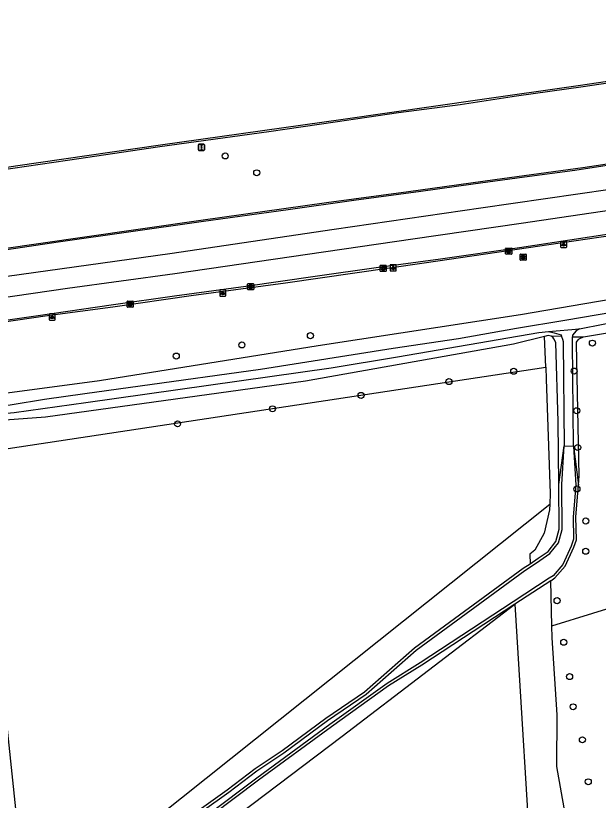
# Model space of a CAD drawing. Extents: x 162880 to 165536, y 384011 to 385179.
# Drawn here: x 164870 to 164964.4, y 385051.4 to 385178.5 of the extents above; entities that cross this region are included whole.
import ezdxf

# ---------------------------------------------------------------- set-up
doc = ezdxf.new("R2010")
doc.units = 0
for name, color, linetype in [('IMGEO_Berm_groen', 7, 'Continuous'), ('IMGEO_Berm_open', 7, 'Continuous'), ('IMGEO_Boom', 7, 'Continuous'), ('IMGEO_Bouwland', 7, 'Continuous'), ('IMGEO_Grasland_overig', 7, 'Continuous'), ('IMGEO_Groenvoorziening', 7, 'Continuous'), ('IMGEO_Kolk', 7, 'Continuous'), ('IMGEO_Lichtpunt', 7, 'Continuous'), ('IMGEO_Loofbos', 7, 'Continuous'), ('IMGEO_Oever', 7, 'Continuous'), ('IMGEO_OVBaan_gesloten', 7, 'Continuous'), ('IMGEO_Rijbaan_regionaal_gesloten', 7, 'Continuous'), ('IMGEO_Rioolput', 7, 'Continuous'), ('IMGEO_Verkeersregelinstallatiepaal', 7, 'Continuous'), ('IMGEO_Waterloop', 7, 'Continuous')]:
    doc.layers.add(name, color=color, linetype=linetype)

msp = doc.modelspace()

# ---------------------------------------------------------------- linework, layer by layer
at = {"layer": 'IMGEO_Berm_groen'}
msp.add_lwpolyline([(164854.8, 385115.55), (164883.61, 385119.41), (164919.02, 385125.07), (164951.8, 385130.08), (165006.4, 385139.42), (165024.08, 385141.99)], dxfattribs=at)
at = {"layer": 'IMGEO_Berm_open'}
for points in [[(165040.53, 385178.52), (165036.65, 385177.95), (165026.01, 385176.4), (165015.51, 385174.92), (165006.97, 385173.59), (164996.36, 385172.01), (164984.36, 385170.3), (164972.82, 385168.6), (164961.9, 385167), (164951.12, 385165.47), (164941.98, 385164.1), (164932.04, 385162.77), (164921.77, 385161.28), (164911.04, 385159.72), (164893.36, 385157.28), (164878.41, 385155.06), (164865.1, 385153.11)], [(164753.4, 385122.67), (164761.77, 385124.17), (164779.56, 385127.15), (164792.9, 385129.28), (164805.18, 385131.21), (164819.72, 385133.54), (164834.7, 385135.78), (164850.7, 385138.22), (164867.72, 385140.73), (164880.86, 385142.61), (164899.99, 385145.41), (164920.36, 385148.23), (164933.66, 385150.01), (164947.62, 385151.97), (164961.86, 385153.91), (164974.08, 385155.74), (164985.47, 385157.36), (165001.86, 385159.69), (165012.32, 385161.22), (165026.05, 385163.15), (165028.96, 385163.57)], [(165024.52, 385151.59), (165019.54, 385150.85), (165008.78, 385149.25), (164982.69, 385145.33), (164971.46, 385143.62), (164958.22, 385141.66), (164946.13, 385139.85), (164936.19, 385138.39), (164924.96, 385136.81), (164913.7, 385135.18), (164898.43, 385133.15), (164885.75, 385131.31), (164875.19, 385129.87), (164865.15, 385128.4), (164842.68, 385125.1), (164827.24, 385122.75), (164812.72, 385120.6), (164803.78, 385119.14), (164786.9, 385116.49), (164773.22, 385114.28), (164760.15, 385112.03), (164747.88, 385109.83), (164730.13, 385106.49), (164718.45, 385104.32)]]:
    msp.add_lwpolyline(points, dxfattribs=at)
at = {"layer": 'IMGEO_Boom'}
for centre in [(164903.95, 385155.8), (164909.05, 385153.06), (164917.75, 385126.67), (164963.42, 385125.46), (164906.65, 385125.16), (164896.02, 385123.36), (164950.67, 385120.9), (164960.46, 385120.94), (164940.19, 385119.23), (164925.96, 385116.99), (164911.61, 385114.82), (164960.89, 385114.51), (164896.23, 385112.38), (164961.04, 385108.55), (164960.91, 385101.84), (164962.35, 385096.64), (164962.34, 385091.74), (164957.7, 385083.73), (164958.77, 385076.98), (164959.73, 385071.43), (164960.3, 385066.53), (164961.79, 385061.18), (164962.75, 385054.38)]:
    msp.add_circle(centre, 0.489, dxfattribs=at)
at = {"layer": 'IMGEO_Bouwland'}
for points in [[(164871.95, 385031.93), (164873.2, 385032.85), (164956.51, 385099.37)], [(164950.84, 385083.14), (164953.8, 385034.63)]]:
    msp.add_lwpolyline(points, dxfattribs=at)
at = {"layer": 'IMGEO_Grasland_overig'}
for points in [[(164955.68, 385126.53), (164950.63, 385125.29), (164916.96, 385119.31), (164874.87, 385113.44), (164860.95, 385112.44), (164860.39, 385112.28), (164860.1, 385112.05), (164859.77, 385111.63), (164859.71, 385111.55), (164859.45, 385111.03), (164859.16, 385110.17)], [(164871.95, 385031.93), (164868.83, 385061.33), (164864.13, 385107.7), (164955.85, 385121.54)], [(164871.73, 385026.49), (164873.85, 385024.63), (164893.62, 385039.61), (164922.9, 385061.76), (164950.84, 385083.14)], [(164950.84, 385083.14), (164935.77, 385073.25), (164930.42, 385069.93), (164921.15, 385063.31), (164909.35, 385054.62), (164878.44, 385031.36), (164871.73, 385026.49)]]:
    msp.add_lwpolyline(points, dxfattribs=at)
at = {"layer": 'IMGEO_Groenvoorziening'}
for points in [[(164870.32, 385028.3), (164883.07, 385037.92), (164904.26, 385053.07), (164908.82, 385056.54), (164913.18, 385059.44), (164920.26, 385064.67), (164926.49, 385068.94), (164934.58, 385076.06), (164952.21, 385088.97), (164953.32, 385089.72)], [(164956.68, 385086.96), (164950.84, 385083.14)]]:
    msp.add_lwpolyline(points, dxfattribs=at)
at = {"layer": 'IMGEO_Kolk'}
for p, q in [((164949.37, 385139.95), (164949.37, 385140.8)), ((164949.45, 385140.87), (164950.3, 385140.87)), ((164949.86, 385140.65), (164949.89, 385140.65)), ((164949.88, 385140.09), (164949.86, 385140.09)), ((164950.37, 385140.8), (164950.37, 385139.95)), ((164950.3, 385139.87), (164949.45, 385139.87)), ((164929.03, 385137.15), (164929.03, 385138)), ((164929.11, 385138.07), (164929.96, 385138.07)), ((164929.52, 385137.85), (164929.54, 385137.85)), ((164930.03, 385138), (164930.03, 385137.15)), ((164929.96, 385137.07), (164929.11, 385137.07)), ((164929.54, 385137.29), (164929.52, 385137.29)), ((164907.57, 385134.18), (164907.57, 385135.03)), ((164907.65, 385135.11), (164908.5, 385135.11)), ((164908.06, 385134.89), (164908.09, 385134.89)), ((164908.57, 385135.03), (164908.57, 385134.18)), ((164908.5, 385134.11), (164907.65, 385134.11)), ((164908.08, 385134.33), (164908.06, 385134.33)), ((164888.05, 385131.35), (164888.05, 385132.21)), ((164888.13, 385132.28), (164888.98, 385132.28)), ((164888.98, 385131.28), (164888.13, 385131.28)), ((164888.54, 385132.06), (164888.56, 385132.06)), ((164888.56, 385131.5), (164888.54, 385131.5)), ((164889.05, 385132.21), (164889.05, 385131.35))]:
    msp.add_line(p, q, dxfattribs=at)
for points in [[(164949.37, 385139.95), (164949.37, 385140.8)], [(164949.45, 385140.87), (164950.3, 385140.87)], [(164949.69, 385140.57), (164949.82, 385140.57), (164949.82, 385140.42), (164949.95, 385140.57), (164950.11, 385140.57), (164949.97, 385140.42), (164950.12, 385140.17), (164949.97, 385140.17), (164949.88, 385140.34), (164949.82, 385140.27), (164949.82, 385140.17), (164949.69, 385140.17), (164949.69, 385140.57)], [(164950.37, 385140.8), (164950.37, 385139.95)], [(164950.3, 385139.87), (164949.45, 385139.87)], [(164929.03, 385137.15), (164929.03, 385138)], [(164929.11, 385138.07), (164929.96, 385138.07)], [(164929.35, 385137.77), (164929.48, 385137.77), (164929.48, 385137.62), (164929.6, 385137.77), (164929.77, 385137.77), (164929.62, 385137.62), (164929.78, 385137.37), (164929.62, 385137.37), (164929.54, 385137.54), (164929.48, 385137.47), (164929.48, 385137.37), (164929.35, 385137.37), (164929.35, 385137.77)], [(164930.03, 385138), (164930.03, 385137.15)], [(164929.96, 385137.07), (164929.11, 385137.07)], [(164907.57, 385134.18), (164907.57, 385135.03)], [(164907.65, 385135.11), (164908.5, 385135.11)], [(164908.57, 385135.03), (164908.57, 385134.18)], [(164908.5, 385134.11), (164907.65, 385134.11)], [(164907.89, 385134.81), (164908.02, 385134.81), (164908.02, 385134.66), (164908.15, 385134.81), (164908.31, 385134.81), (164908.16, 385134.66), (164908.32, 385134.41), (164908.16, 385134.41), (164908.08, 385134.57), (164908.02, 385134.5), (164908.02, 385134.41), (164907.89, 385134.41), (164907.89, 385134.81)], [(164888.05, 385131.35), (164888.05, 385132.21)], [(164888.13, 385132.28), (164888.98, 385132.28)], [(164888.98, 385131.28), (164888.13, 385131.28)], [(164888.37, 385131.98), (164888.5, 385131.98), (164888.5, 385131.83), (164888.62, 385131.98), (164888.79, 385131.98), (164888.64, 385131.83), (164888.8, 385131.58), (164888.64, 385131.58), (164888.56, 385131.74), (164888.5, 385131.68), (164888.5, 385131.58), (164888.37, 385131.58), (164888.37, 385131.98)], [(164889.05, 385132.21), (164889.05, 385131.35)]]:
    msp.add_lwpolyline(points, dxfattribs=at)
for centre, start, end in [((164949.45, 385140.8), 91.552, 178.448), ((164949.45, 385140.8), 91.552, 178.448), ((164949.45, 385139.95), 181.552, 268.448), ((164949.45, 385139.95), 181.552, 268.448), ((164950.3, 385140.8), 1.552, 88.448), ((164950.3, 385140.8), 1.552, 88.448), ((164950.3, 385139.95), 271.552, 358.448), ((164950.3, 385139.95), 271.552, 358.448), ((164929.11, 385138), 91.552, 178.448), ((164929.11, 385138), 91.552, 178.448), ((164929.96, 385138), 1.552, 88.448), ((164929.96, 385138), 1.552, 88.448), ((164929.11, 385137.15), 181.552, 268.448), ((164929.11, 385137.15), 181.552, 268.448), ((164929.96, 385137.15), 271.552, 358.448), ((164929.96, 385137.15), 271.552, 358.448), ((164907.65, 385135.03), 91.552, 178.448), ((164907.65, 385135.03), 91.552, 178.448), ((164908.5, 385135.03), 1.552, 88.448), ((164908.5, 385135.03), 1.552, 88.448), ((164907.65, 385134.18), 181.552, 268.448), ((164907.65, 385134.18), 181.552, 268.448), ((164908.5, 385134.18), 271.552, 358.448), ((164908.5, 385134.18), 271.552, 358.448), ((164888.13, 385132.2), 91.552, 178.448), ((164888.13, 385132.2), 91.552, 178.448), ((164888.13, 385131.36), 181.552, 268.448), ((164888.13, 385131.36), 181.552, 268.448), ((164888.98, 385132.2), 1.552, 88.448), ((164888.98, 385132.2), 1.552, 88.448), ((164888.98, 385131.36), 271.552, 358.448), ((164888.98, 385131.36), 271.552, 358.448)]:
    msp.add_arc(centre, 0.0765, start, end, dxfattribs=at)
for centre, major_axis, ratio, start_param, end_param in [((164949.86, 385140.37), (-0.387, 0.002), 0.722429, 4.712389, 7.853982), ((164949.88, 385140.37), (-0.39, 0.002), 0.717154, 1.570796, 4.712389), ((164929.52, 385137.57), (-0.387, 0.002), 0.722429, 4.712389, 7.853982), ((164929.54, 385137.57), (-0.39, 0.002), 0.717154, 1.570796, 4.712389), ((164908.06, 385134.61), (-0.387, 0.002), 0.722429, 4.712389, 7.853982), ((164908.08, 385134.61), (-0.39, 0.002), 0.717154, 1.570796, 4.712389), ((164888.54, 385131.78), (-0.387, 0.002), 0.722429, 4.712389, 7.853982), ((164888.56, 385131.78), (-0.39, 0.002), 0.717154, 1.570796, 4.712389)]:
    msp.add_ellipse(centre, major_axis=major_axis, ratio=ratio, start_param=start_param, end_param=end_param, dxfattribs=at)
at = {"layer": 'IMGEO_Lichtpunt'}
for p, q in [((164958.27, 385141.86), (164958.27, 385141.05)), ((164958.27, 385141.86), (164958.27, 385141.05)), ((164959.17, 385141.95), (164958.36, 385141.95)), ((164959.17, 385141.95), (164958.36, 385141.95)), ((164959.26, 385141.05), (164959.26, 385141.86)), ((164959.26, 385141.05), (164959.26, 385141.86)), ((164958.36, 385140.96), (164959.17, 385140.96)), ((164958.36, 385140.96), (164959.17, 385140.96)), ((164930.65, 385138.07), (164930.65, 385137.26)), ((164930.65, 385138.07), (164930.65, 385137.26)), ((164931.56, 385138.16), (164930.75, 385138.16)), ((164931.56, 385138.16), (164930.75, 385138.16)), ((164931.65, 385137.26), (164931.65, 385138.07)), ((164931.65, 385137.26), (164931.65, 385138.07)), ((164930.75, 385137.17), (164931.56, 385137.17)), ((164930.75, 385137.17), (164931.56, 385137.17)), ((164903.07, 385133.97), (164903.07, 385133.17)), ((164903.07, 385133.97), (164903.07, 385133.17)), ((164903.97, 385134.07), (164903.16, 385134.07)), ((164903.97, 385134.07), (164903.16, 385134.07)), ((164904.06, 385133.17), (164904.06, 385133.97)), ((164904.06, 385133.17), (164904.06, 385133.97)), ((164903.16, 385133.07), (164903.97, 385133.07)), ((164903.16, 385133.07), (164903.97, 385133.07)), ((164875.43, 385130.09), (164875.43, 385129.28)), ((164875.43, 385130.09), (164875.43, 385129.28)), ((164876.33, 385130.18), (164875.53, 385130.18)), ((164876.33, 385130.18), (164875.53, 385130.18)), ((164876.43, 385129.28), (164876.43, 385130.09)), ((164876.43, 385129.28), (164876.43, 385130.09)), ((164875.53, 385129.19), (164876.33, 385129.19)), ((164875.53, 385129.19), (164876.33, 385129.19))]:
    msp.add_line(p, q, dxfattribs=at)
for points in [[(164958.64, 385141.52), (164958.68, 385141.49), (164958.49, 385141.23), (164958.45, 385141.26), (164958.64, 385141.52)], [(164958.74, 385141.47), (164958.79, 385141.47), (164958.79, 385141.15), (164958.74, 385141.15), (164958.74, 385141.47)], [(164958.85, 385141.49), (164958.89, 385141.52), (164959.08, 385141.26), (164959.04, 385141.23), (164958.85, 385141.49)], [(164931.03, 385137.73), (164931.07, 385137.7), (164930.88, 385137.44), (164930.84, 385137.47), (164931.03, 385137.73)], [(164931.13, 385137.68), (164931.18, 385137.68), (164931.18, 385137.36), (164931.13, 385137.36), (164931.13, 385137.68)], [(164931.24, 385137.7), (164931.28, 385137.73), (164931.46, 385137.47), (164931.43, 385137.44), (164931.24, 385137.7)], [(164903.44, 385133.64), (164903.48, 385133.61), (164903.29, 385133.35), (164903.25, 385133.37), (164903.44, 385133.64)], [(164903.54, 385133.59), (164903.59, 385133.59), (164903.59, 385133.27), (164903.54, 385133.27), (164903.54, 385133.59)], [(164903.65, 385133.61), (164903.69, 385133.64), (164903.88, 385133.37), (164903.84, 385133.35), (164903.65, 385133.61)], [(164875.81, 385129.75), (164875.84, 385129.72), (164875.66, 385129.46), (164875.62, 385129.49), (164875.81, 385129.75)], [(164876.02, 385129.72), (164876.06, 385129.75), (164876.24, 385129.49), (164876.2, 385129.46), (164876.02, 385129.72)], [(164875.91, 385129.7), (164875.95, 385129.7), (164875.95, 385129.38), (164875.91, 385129.38), (164875.91, 385129.7)]]:
    msp.add_lwpolyline(points, dxfattribs=at)
for centre in [(164958.77, 385141.66), (164931.15, 385137.87), (164903.57, 385133.77), (164875.93, 385129.89)]:
    msp.add_circle(centre, 0.0994, dxfattribs=at)
for centre, start, end in [((164958.36, 385141.86), 90, 180), ((164958.36, 385141.86), 90, 180), ((164959.17, 385141.86), 0, 90), ((164959.17, 385141.86), 0, 90), ((164958.36, 385141.05), 180, 270), ((164958.36, 385141.05), 180, 270), ((164959.17, 385141.05), 270, 0), ((164959.17, 385141.05), 270, 360), ((164930.75, 385138.07), 90, 180), ((164930.75, 385138.07), 90, 180), ((164931.56, 385138.07), 0, 90), ((164931.56, 385138.07), 0, 90), ((164930.75, 385137.26), 180, 270), ((164930.75, 385137.26), 180, 270), ((164931.56, 385137.26), 270, 0), ((164931.56, 385137.26), 270, 360), ((164903.16, 385133.97), 90, 180), ((164903.16, 385133.97), 90, 180), ((164903.97, 385133.97), 0, 90), ((164903.97, 385133.97), 0, 90), ((164903.16, 385133.17), 180, 270), ((164903.16, 385133.17), 180, 270), ((164903.97, 385133.17), 270, 0), ((164903.97, 385133.17), 270, 360), ((164875.53, 385130.09), 90, 180), ((164875.53, 385130.09), 90, 180), ((164876.33, 385130.09), 0, 90), ((164876.33, 385130.09), 0, 90), ((164875.53, 385129.28), 180, 270), ((164875.53, 385129.28), 180, 270), ((164876.33, 385129.28), 270, 0), ((164876.33, 385129.28), 270, 360)]:
    msp.add_arc(centre, 0.0946, start, end, dxfattribs=at)
at = {"layer": 'IMGEO_Loofbos'}
for points in [[(164961.97, 385126.46), (164968.45, 385127.57)], [(164956.74, 385126.59), (164956.28, 385126.67), (164955.68, 385126.53)], [(164955.85, 385121.54), (164955.68, 385126.53)], [(164957.98, 385102.56), (164957.87, 385112.77), (164957.47, 385125.49), (164957.2, 385126.1), (164957.16, 385126.16), (164956.99, 385126.4), (164956.74, 385126.59)], [(164961.17, 385102.45), (164961.29, 385103.96), (164960.82, 385125.37), (164960.83, 385125.64), (164961.13, 385126), (164961.26, 385126.16), (164961.97, 385126.46)], [(164955.85, 385121.54), (164955.92, 385119.64), (164956.56, 385101.07), (164956.51, 385099.37)], [(164953.32, 385089.72), (164954.65, 385090.61), (164956.23, 385091.7), (164957.49, 385093.3), (164958.06, 385095.32), (164957.98, 385102.56)], [(164956.68, 385086.96), (164957.36, 385087.41), (164959.02, 385089.34), (164960.39, 385092.4), (164960.84, 385093.59), (164960.76, 385097.3), (164961.17, 385102.45)], [(164956.51, 385099.37), (164956.48, 385098.47), (164955.62, 385094.65), (164954.12, 385091.9), (164953.27, 385091.28), (164953.32, 385089.72)], [(164956.83, 385079.67), (164956.68, 385086.96)], [(164956.83, 385079.67), (164970.14, 385083.75), (164972.27, 385083.59), (164973.73, 385082.64), (164976.17, 385072.7), (164977.74, 385069.18), (164979.89, 385066.84), (164982.88, 385065.21), (164987.28, 385060.73), (164990.72, 385060.02), (164993.87, 385059.03), (164995.46, 385057.18), (164996.52, 385055.05)], [(164960.96, 385038.29), (164957.67, 385056.88), (164957.73, 385065.24), (164956.88, 385077.73), (164956.83, 385079.67)]]:
    msp.add_lwpolyline(points, dxfattribs=at)
at = {"layer": 'IMGEO_Oever'}
for points in [[(164958.43, 385126.54), (164956.74, 385126.59)], [(164960.18, 385126.5), (164961.97, 385126.46)], [(164957.98, 385102.56), (164958.87, 385108.81)], [(164960.34, 385108.78), (164961.17, 385102.45)]]:
    msp.add_lwpolyline(points, dxfattribs=at)
at = {"layer": 'IMGEO_OVBaan_gesloten'}
for points in [[(164973.15, 385148), (164971.26, 385147.72), (164951.88, 385144.84), (164934.32, 385142.29), (164917.3, 385139.82), (164895.8, 385136.71), (164878.41, 385134.31), (164860.92, 385131.77), (164848.61, 385129.99)], [(164973.67, 385144.29), (164965.41, 385143), (164951.63, 385140.92), (164938.81, 385139.08), (164928.8, 385137.7), (164918.52, 385136.23), (164907.29, 385134.66), (164895.76, 385133.05), (164885.88, 385131.64), (164873.27, 385129.85), (164863.07, 385128.39), (164852.89, 385126.9), (164849.17, 385126.36)]]:
    msp.add_lwpolyline(points, dxfattribs=at)
at = {"layer": 'IMGEO_Rijbaan_regionaal_gesloten'}
for points in [[(164845.49, 385150.37), (164849.36, 385150.96), (164869.99, 385154.19), (164893.45, 385157.59), (164923.08, 385161.73), (164945.17, 385164.92), (164961.12, 385167.23), (164970.25, 385168.56)], [(164847.45, 385137.56), (164852.29, 385138.26), (164867.52, 385140.49), (164876.89, 385141.88), (164900.07, 385145.16), (164914.15, 385147.12), (164924.78, 385148.62), (164935.62, 385150.09), (164944.13, 385151.26), (164952.43, 385152.42), (164960.55, 385153.49), (164970.35, 385154.98), (164972.13, 385155.23)], [(164972.68, 385151.31), (164966.32, 385150.38), (164945.35, 385147.32), (164921.61, 385143.89), (164895, 385139.93), (164861.98, 385135.33), (164848.1, 385133.34)]]:
    msp.add_lwpolyline(points, dxfattribs=at)
at = {"layer": 'IMGEO_Rioolput'}
for p, q in [((164951.7, 385138.96), (164951.7, 385139.82)), ((164951.78, 385139.89), (164952.63, 385139.89)), ((164952.63, 385138.89), (164951.78, 385138.89)), ((164952.19, 385139.67), (164952.22, 385139.67)), ((164952.21, 385139.11), (164952.19, 385139.11)), ((164952.7, 385139.82), (164952.7, 385138.96))]:
    msp.add_line(p, q, dxfattribs=at)
for points in [[(164951.7, 385138.96), (164951.7, 385139.82)], [(164951.78, 385139.89), (164952.63, 385139.89)], [(164952.63, 385138.89), (164951.78, 385138.89)], [(164952.29, 385139.59), (164952.04, 385139.59), (164952.04, 385139.19)], [(164952.04, 385139.19), (164952.16, 385139.19), (164952.16, 385139.35), (164952.18, 385139.35)], [(164952.22, 385139.51), (164952.16, 385139.51), (164952.16, 385139.43)], [(164952.16, 385139.43), (164952.22, 385139.43)], [(164952.22, 385139.32), (164952.29, 385139.19), (164952.43, 385139.19), (164952.37, 385139.32)], [(164952.7, 385139.82), (164952.7, 385138.96)]]:
    msp.add_lwpolyline(points, dxfattribs=at)
for centre, radius, start, end in [((164951.78, 385139.82), 0.0765, 91.552, 178.448), ((164951.78, 385139.82), 0.0765, 91.552, 178.448), ((164951.78, 385138.97), 0.0765, 181.552, 268.448), ((164951.78, 385138.97), 0.0765, 181.552, 268.448), ((164952.17, 385139.3), 0.0533, 26.0293, 88.6989), ((164952.22, 385139.41), 0.0964, 77.0061, 93.1865), ((164952.2, 385139.62), 0.19, 274.7715, 282.9687), ((164952.24, 385139.47), 0.0378, 276.6634, 79.6772), ((164952.29, 385139.48), 0.109, 350.3612, 89.416), ((164952.29, 385139.48), 0.112, 277.5842, 350.9817), ((164952.27, 385139.26), 0.108, 29.5134, 73.7905), ((164952.63, 385139.82), 0.0765, 1.552, 88.448), ((164952.63, 385139.82), 0.0765, 1.552, 88.448), ((164952.63, 385138.97), 0.0765, 271.552, 358.448), ((164952.63, 385138.97), 0.0765, 271.552, 358.448)]:
    msp.add_arc(centre, radius, start, end, dxfattribs=at)
for centre, major_axis, ratio, start_param, end_param in [((164952.19, 385139.39), (-0.387, 0.002), 0.722429, 4.712389, 7.853982), ((164952.21, 385139.39), (-0.39, 0.002), 0.717154, 1.570796, 4.712389)]:
    msp.add_ellipse(centre, major_axis=major_axis, ratio=ratio, start_param=start_param, end_param=end_param, dxfattribs=at)
at = {"layer": 'IMGEO_Verkeersregelinstallatiepaal'}
for p, q in [((164899.6, 385156.8), (164899.6, 385157.59)), ((164899.6, 385157.59), (164899.6, 385156.8)), ((164899.7, 385157.69), (164900.49, 385157.69)), ((164900.49, 385157.69), (164899.7, 385157.69)), ((164900.49, 385156.7), (164899.7, 385156.7)), ((164899.7, 385156.7), (164900.49, 385156.7)), ((164900.59, 385157.59), (164900.59, 385156.8)), ((164900.59, 385156.8), (164900.59, 385157.59))]:
    msp.add_line(p, q, dxfattribs=at)
for centre in [(164900.1, 385157.48), (164900.1, 385157.2), (164900.1, 385156.91)]:
    msp.add_circle(centre, 0.085, dxfattribs=at)
for centre, start, end in [((164899.7, 385157.59), 90, 180), ((164899.7, 385157.59), 90, 180), ((164899.7, 385156.8), 180, 270), ((164899.7, 385156.8), 180, 270), ((164900.49, 385157.59), 0, 90), ((164900.49, 385157.59), 360, 90), ((164900.49, 385156.8), 270, 0), ((164900.49, 385156.8), 270, 0)]:
    msp.add_arc(centre, 0.1, start, end, dxfattribs=at)
at = {"layer": 'IMGEO_Waterloop'}
for points in [[(165024.11, 385139.82), (165012.47, 385138.08), (164971.96, 385131.34), (164958.93, 385129.15), (164951.1, 385127.81), (164941.72, 385126.14), (164931.13, 385124.61), (164909.65, 385121.19), (164890.2, 385118.5), (164881.21, 385117.25), (164874.7, 385116.35), (164869.44, 385115.48), (164864.66, 385114.68), (164856.42, 385113.59), (164855.11, 385113.37)], [(164961.32, 385127.78), (164976.65, 385130.78), (165012.94, 385136.28), (165024.13, 385137.96)], [(164857.97, 385110.07), (164857.86, 385111.1), (164857.89, 385111.14), (164858.33, 385111.92), (164858.84, 385112.46), (164863.66, 385113.7), (164869.77, 385114.23), (164881.4, 385115.85), (164921.11, 385121.47), (164931.86, 385123.24), (164954.72, 385127.2), (164956.3, 385127.36)], [(164956.3, 385127.36), (164961.32, 385127.78)], [(164956.3, 385127.36), (164957.24, 385127.11), (164958.36, 385126.8), (164958.43, 385126.54)], [(164961.32, 385127.78), (164960.77, 385127.45), (164960.18, 385126.73), (164960.18, 385126.5)], [(164958.43, 385126.54), (164958.57, 385126.1), (164958.69, 385125.71), (164958.69, 385125.55), (164958.87, 385108.81)], [(164960.34, 385108.78), (164960.19, 385125.61), (164960.18, 385126.04), (164960.18, 385126.5)], [(164960.34, 385108.78), (164960.71, 385102.44), (164960.3, 385097.31), (164960.38, 385093.67), (164959.96, 385092.57), (164958.63, 385089.59), (164957.06, 385087.76), (164956.43, 385087.35), (164950.59, 385083.52), (164935.53, 385073.64), (164930.17, 385070.31), (164920.88, 385063.68), (164909.07, 385054.99), (164878.17, 385031.73)], [(164883.34, 385037.55), (164904.53, 385052.7), (164909.08, 385056.16), (164913.44, 385059.07), (164920.52, 385064.29), (164926.77, 385068.58), (164934.87, 385075.7), (164952.48, 385088.59), (164953.58, 385089.34), (164954.91, 385090.24), (164956.55, 385091.36), (164957.9, 385093.08), (164958.52, 385095.26), (164958.44, 385102.53), (164958.87, 385108.81)], [(164958.87, 385108.81), (164960.34, 385108.78)]]:
    msp.add_lwpolyline(points, dxfattribs=at)

doc.saveas('drawing.dxf')
